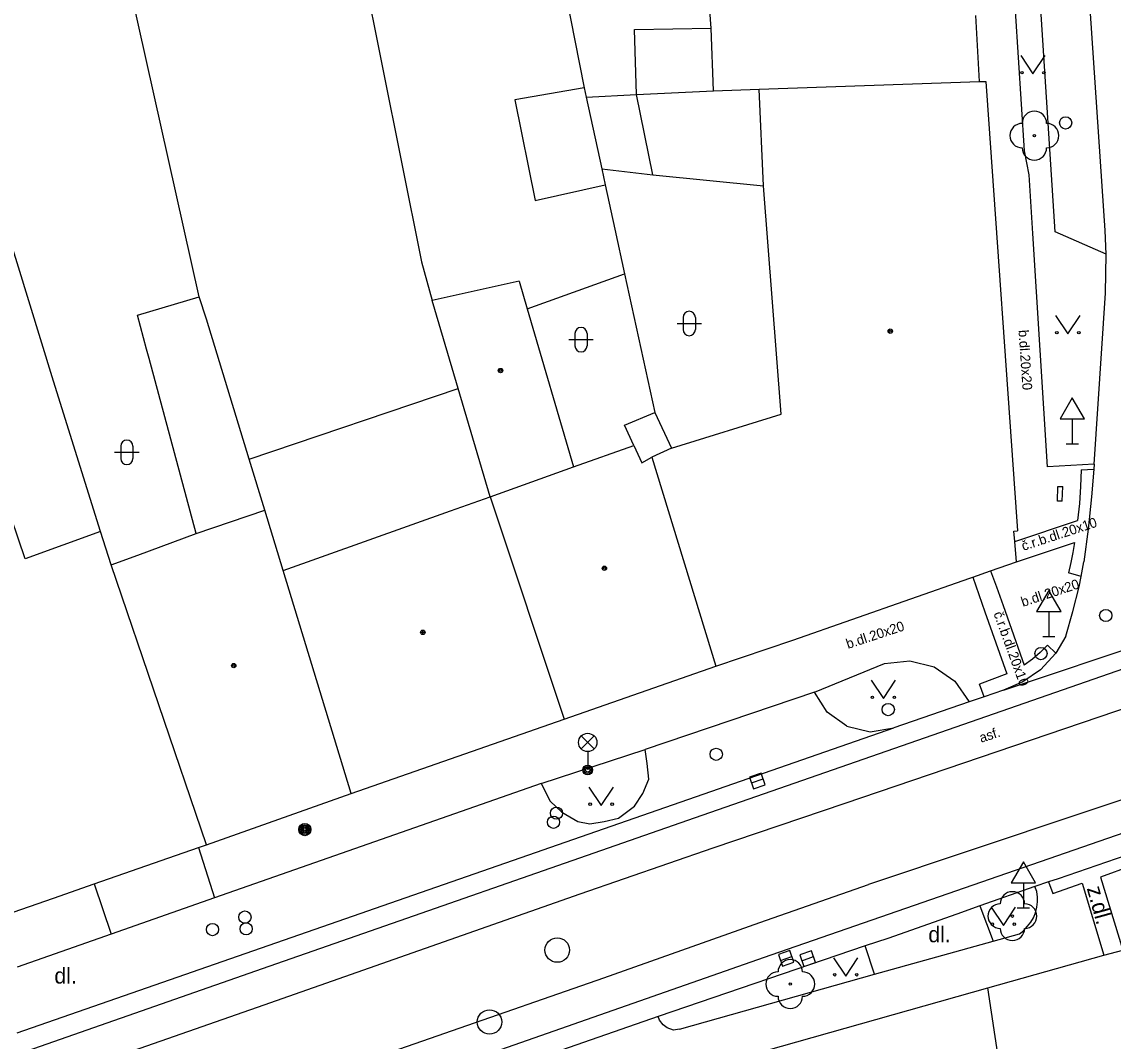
# Model space of a CAD drawing. Extents: x -596229 to -595156, y -1161237 to -1159376.
# Drawn here: x -595660.62 to -595615.96, y -1161075.86 to -1161034.17 of the extents above; entities that cross this region are included whole.
import ezdxf

# ---------------------------------------------------------------- set-up
doc = ezdxf.new("R2010")
doc.units = 0
for name, color, linetype in [('DOP - kresba z DSPS bez souradnic', 7, 'Continuous'), ('DOP - rozhrani ploch obecne', 7, 'Continuous'), ('Level 22', 7, 'Continuous'), ('Level 25', 7, 'Continuous'), ('Level 27', 7, 'Continuous'), ('Level 28', 7, 'Continuous'), ('Level 33', 7, 'Continuous'), ('Level 34', 7, 'Continuous'), ('Level 36', 7, 'Continuous'), ('Level 39', 7, 'Continuous'), ('slaboproud - povrch.  znaky a tel. budka skut. velikost', 7, 'Continuous'), ('Specificka linie pasportu komunikaci', 7, 'Continuous'), ('TM - budovy zdene_ betonove - VP', 7, 'Continuous'), ('TM - chodniky - VP', 7, 'Continuous'), ('TM - komunikace - VP', 7, 'Continuous'), ('TM - letecke snimky - pomocna linie', 7, 'Continuous'), ('TM - MHD - osa koleji', 7, 'Continuous'), ('TM - popis povrchu', 7, 'Continuous'), ('TM - rozhrani mezi zpev. plochami mezi sebou - VP', 7, 'Continuous'), ('TM - rozhrani ploch obecne - VP', 7, 'Continuous'), ('TM - vstup do budovy - zdene_ betonove', 7, 'Continuous')]:
    doc.layers.add(name, color=color, linetype=linetype)

msp = doc.modelspace()

# ---------------------------------------------------------------- linework, layer by layer
at = {"layer": 'DOP - kresba z DSPS bez souradnic'}
for points in [[(-595635.55, -1161034.48), (-595632.41, -1161034.42)], [(-595635.46, -1161037.14), (-595635.55, -1161034.48)], [(-595634.8, -1161040.43), (-595635.46, -1161037.14)], [(-595636.89, -1161040.18), (-595634.8, -1161040.43)], [(-595634.8, -1161040.43), (-595630.26, -1161040.87)], [(-595655.41, -1161047.94), (-595655.52, -1161047.56)], [(-595653.49, -1161055.1), (-595655.41, -1161047.94)], [(-595635.96, -1161050.66), (-595634.71, -1161050.14)], [(-595635.58, -1161051.49), (-595635.96, -1161050.66)]]:
    msp.add_lwpolyline(points, dxfattribs=at)
at = {"layer": 'DOP - rozhrani ploch obecne'}
for points in [[(-595650.7, -1161011.9), (-595644.27, -1161043.98), (-595643.83, -1161045.57)], [(-595653.37, -1161045.42), (-595659.58, -1161017.56)], [(-595639.11, -1161029.24), (-595637.6, -1161036.87)], [(-595657.4, -1161055.02), (-595659.32, -1161048.86), (-595660.82, -1161044.03), (-595663.08, -1161036.77)], [(-595637.6, -1161036.87), (-595637.53, -1161037.24)], [(-595637.53, -1161037.24), (-595635.46, -1161037.14)], [(-595637.53, -1161037.24), (-595636.89, -1161040.18)], [(-595635.46, -1161037.14), (-595632.31, -1161036.99)], [(-595636.89, -1161040.18), (-595636.75, -1161040.83)], [(-595636.75, -1161040.83), (-595636.35, -1161042.64)], [(-595636.35, -1161042.64), (-595635.95, -1161044.48)], [(-595635.95, -1161044.48), (-595634.71, -1161050.14)], [(-595655.89, -1161046.17), (-595653.37, -1161045.42)], [(-595653.07, -1161046.33), (-595653.37, -1161045.42)], [(-595655.52, -1161047.56), (-595655.89, -1161046.17)], [(-595651.32, -1161052.06), (-595653.07, -1161046.33)], [(-595634.71, -1161050.14), (-595634.03, -1161051.61)], [(-595650.68, -1161054.14), (-595651.32, -1161052.06)], [(-595656.97, -1161056.38), (-595657.4, -1161055.02)]]:
    msp.add_lwpolyline(points, dxfattribs=at)
at = {"layer": 'Level 22'}
for centre in [(-595619.18, -1161038.82), (-595620.08, -1161070.75), (-595629.17, -1161073.53)]:
    msp.add_circle(centre, 0.05, dxfattribs=at)
for centre, start, end in [((-595619.18, -1161038.32), 0, 180), ((-595619.68, -1161038.82), 90, 270), ((-595618.68, -1161038.82), 270, 90), ((-595619.18, -1161039.32), 180, 0), ((-595620.08, -1161070.25), 0, 180), ((-595620.58, -1161070.75), 90, 270), ((-595619.58, -1161070.75), 270, 90), ((-595620.08, -1161071.25), 180, 0), ((-595629.17, -1161073.03), 0, 180), ((-595629.67, -1161073.53), 90, 270), ((-595628.67, -1161073.53), 270, 90), ((-595629.17, -1161074.03), 180, 0)]:
    msp.add_arc(centre, 0.5, start, end, dxfattribs=at)
at = {"layer": 'Level 25'}
for radius in [0.25, 0.2, 0.15, 0.1, 0.05]:
    msp.add_circle((-595649.04, -1161067.21), radius, dxfattribs=at)
at = {"layer": 'Level 27'}
for p, q in [((-595630.756, -1161065.302), (-595630.284, -1161065.138)), ((-595629.576, -1161072.562), (-595629.104, -1161072.398)), ((-595628.696, -1161072.572), (-595628.224, -1161072.408))]:
    msp.add_line(p, q, dxfattribs=at)
for points in [[(-595630.674, -1161065.538), (-595630.202, -1161065.374), (-595630.366, -1161064.902), (-595630.838, -1161065.066)], [(-595629.494, -1161072.798), (-595629.022, -1161072.634), (-595629.186, -1161072.162), (-595629.658, -1161072.326)], [(-595628.614, -1161072.808), (-595628.142, -1161072.644), (-595628.306, -1161072.172), (-595628.778, -1161072.336)]]:
    msp.add_lwpolyline(points, close=True, dxfattribs=at)
for centre in [(-595638.71, -1161072.14), (-595641.48, -1161075.08)]:
    msp.add_circle(centre, 0.5, dxfattribs=at)
at = {"layer": 'Level 28'}
for centre in [(-595617.9, -1161038.3), (-595616.26, -1161058.45), (-595618.91, -1161060.01), (-595625.16, -1161062.3), (-595632.2, -1161064.13), (-595638.74, -1161066.54), (-595638.86, -1161066.91), (-595651.49, -1161070.79), (-595652.82, -1161071.3), (-595651.44, -1161071.27)]:
    msp.add_circle(centre, 0.25, dxfattribs=at)
at = {"layer": 'Level 33'}
for p, q in [((-595637.725, -1161063.91), (-595637.195, -1161063.38)), ((-595637.725, -1161063.38), (-595637.195, -1161063.91)), ((-595637.46, -1161064.02), (-595637.46, -1161064.77))]:
    msp.add_line(p, q, dxfattribs=at)
for centre, radius in [((-595637.46, -1161063.645), 0.375), ((-595637.46, -1161064.77), 0.2), ((-595637.46, -1161064.77), 0.145), ((-595637.46, -1161064.77), 0.0876)]:
    msp.add_circle(centre, radius, dxfattribs=at)
at = {"layer": 'Level 34'}
for p, q in [((-595617.63, -1161050.412), (-595617.63, -1161051.43)), ((-595617.88, -1161051.43), (-595617.38, -1161051.43)), ((-595618.59, -1161058.292), (-595618.59, -1161059.31)), ((-595618.84, -1161059.31), (-595618.34, -1161059.31)), ((-595619.63, -1161069.392), (-595619.63, -1161070.41)), ((-595619.88, -1161070.41), (-595619.38, -1161070.41))]:
    msp.add_line(p, q, dxfattribs=at)
for points in [[(-595618.13, -1161050.412), (-595617.13, -1161050.412), (-595617.63, -1161049.546)], [(-595619.09, -1161058.292), (-595618.09, -1161058.292), (-595618.59, -1161057.426)], [(-595620.13, -1161069.392), (-595619.13, -1161069.392), (-595619.63, -1161068.526)]]:
    msp.add_lwpolyline(points, close=True, dxfattribs=at)
at = {"layer": 'Level 36'}
for p, q in [((-595633.556, -1161046.256), (-595633.556, -1161046.756)), ((-595633.056, -1161046.256), (-595633.056, -1161046.756)), ((-595633.806, -1161046.506), (-595632.806, -1161046.506)), ((-595638.236, -1161047.166), (-595637.236, -1161047.166)), ((-595637.986, -1161046.916), (-595637.986, -1161047.416)), ((-595637.486, -1161046.916), (-595637.486, -1161047.416)), ((-595656.576, -1161051.526), (-595656.576, -1161052.026)), ((-595656.076, -1161051.526), (-595656.076, -1161052.026)), ((-595656.826, -1161051.776), (-595655.826, -1161051.776))]:
    msp.add_line(p, q, dxfattribs=at)
for points in [[(-595619.74, -1161035.54), (-595619.24, -1161036.29), (-595618.74, -1161035.54)], [(-595618.31, -1161046.18), (-595617.81, -1161046.93), (-595617.31, -1161046.18)], [(-595625.86, -1161061.1), (-595625.36, -1161061.85), (-595624.86, -1161061.1)], [(-595637.41, -1161065.47), (-595636.91, -1161066.22), (-595636.41, -1161065.47)], [(-595620.95, -1161070.38), (-595620.45, -1161071.13), (-595619.95, -1161070.38)], [(-595627.4, -1161072.45), (-595626.9, -1161073.2), (-595626.4, -1161072.45)]]:
    msp.add_lwpolyline(points, dxfattribs=at)
for centre in [(-595619.69, -1161036.24), (-595618.791, -1161036.24), (-595618.26, -1161046.88), (-595617.361, -1161046.88), (-595625.81, -1161061.8), (-595624.911, -1161061.8), (-595637.36, -1161066.17), (-595636.461, -1161066.17), (-595620.9, -1161071.08), (-595620.001, -1161071.08), (-595627.35, -1161073.15), (-595626.451, -1161073.15)]:
    msp.add_circle(centre, 0.05, dxfattribs=at)
for centre, start, end in [((-595633.306, -1161046.256), 0, 180), ((-595637.736, -1161046.916), 0, 180), ((-595633.306, -1161046.756), 180, 0), ((-595637.736, -1161047.416), 180, 0), ((-595656.326, -1161051.526), 0, 180), ((-595656.326, -1161052.026), 180, 0)]:
    msp.add_arc(centre, 0.25, start, end, dxfattribs=at)
at = {"layer": 'Level 39'}
for centre, radius in [((-595625.08, -1161046.82), 0.09), ((-595625.08, -1161046.82), 0.0398), ((-595641.03, -1161048.43), 0.09), ((-595641.03, -1161048.43), 0.0398), ((-595636.78, -1161056.52), 0.09), ((-595636.78, -1161056.52), 0.0398), ((-595644.21, -1161059.14), 0.09), ((-595644.21, -1161059.14), 0.0398), ((-595651.95, -1161060.5), 0.09), ((-595651.95, -1161060.5), 0.0398)]:
    msp.add_circle(centre, radius, dxfattribs=at)
at = {"layer": 'slaboproud - povrch.  znaky a tel. budka skut. velikost'}
for points in [[(-595618.24, -1161053.77), (-595618.22, -1161053.18)], [(-595618.22, -1161053.18), (-595618.02, -1161053.18)], [(-595618.04, -1161053.77), (-595618.02, -1161053.18)], [(-595618.04, -1161053.77), (-595618.24, -1161053.77)]]:
    msp.add_lwpolyline(points, dxfattribs=at)
at = {"layer": 'Specificka linie pasportu komunikaci'}
for points in [[(-595467.38, -1161026.31), (-595473.96, -1161026.83), (-595477.83, -1161027.19), (-595489.5, -1161028.73), (-595500.72, -1161030.57), (-595513.29, -1161033.06), (-595528.65, -1161036.33), (-595531.67, -1161036.99), (-595538.69, -1161038.55), (-595556.13, -1161042.89), (-595558.41, -1161043.45), (-595573.43, -1161047.52), (-595593.98, -1161053.56), (-595601.76, -1161056.07), (-595614.87, -1161060.4), (-595632.79, -1161066.63), (-595650.78, -1161072.91), (-595670.38, -1161079.75), (-595676.32, -1161081.83), (-595689.91, -1161086.56)], [(-595688.53, -1161092.76), (-595674.18, -1161087.78), (-595649.36, -1161079.13), (-595629.95, -1161072.34), (-595612.04, -1161066.13), (-595600.31, -1161062.27), (-595597.75, -1161061.44), (-595596.02, -1161060.89), (-595588.88, -1161058.64), (-595572.67, -1161053.9), (-595554.41, -1161048.96), (-595535.34, -1161044.28), (-595526.79, -1161042.36), (-595514.13, -1161039.81), (-595500.72, -1161037.53), (-595493.65, -1161036.6), (-595483.1, -1161035.62)], [(-595620.45, -1161061.5), (-595602.06, -1161055.37)], [(-595653.39, -1161067.94), (-595652.73, -1161070)], [(-595657.66, -1161069.43), (-595656.97, -1161071.49)]]:
    msp.add_lwpolyline(points, dxfattribs=at)
at = {"layer": 'TM - budovy zdene_ betonove - VP'}
for points in [[(-595632.41, -1161034.42), (-595632.83, -1161028.81)], [(-595621.42, -1161036.61), (-595621.58, -1161033.91)], [(-595632.31, -1161036.99), (-595632.41, -1161034.42)], [(-595632.31, -1161036.99), (-595630.44, -1161036.92)], [(-595630.44, -1161036.92), (-595621.42, -1161036.61)], [(-595630.26, -1161040.87), (-595630.44, -1161036.92)], [(-595621.42, -1161036.61), (-595621.17, -1161036.6)], [(-595621.17, -1161036.6), (-595619.87, -1161054.99)], [(-595629.55, -1161050.22), (-595630.26, -1161040.87)], [(-595640.27, -1161044.77), (-595639.94, -1161045.9)], [(-595642.77, -1161049.16), (-595643.37, -1161047.13), (-595643.83, -1161045.57)], [(-595639.94, -1161045.9), (-595638.04, -1161052.37)], [(-595641.46, -1161053.59), (-595642.77, -1161049.16)], [(-595634.03, -1161051.61), (-595629.55, -1161050.22)], [(-595638.04, -1161052.37), (-595635.58, -1161051.49)], [(-595635.58, -1161051.49), (-595635.24, -1161052.21)], [(-595634.03, -1161051.61), (-595634.84, -1161051.98)], [(-595635.24, -1161052.21), (-595634.84, -1161051.98)], [(-595634.84, -1161051.98), (-595632.22, -1161060.52)], [(-595641.46, -1161053.59), (-595638.04, -1161052.37)], [(-595643.08, -1161054.17), (-595641.46, -1161053.59)], [(-595641.46, -1161053.59), (-595638.42, -1161062.69)], [(-595653.49, -1161055.1), (-595650.68, -1161054.14)], [(-595649.93, -1161056.61), (-595650.68, -1161054.14)], [(-595649.93, -1161056.61), (-595643.08, -1161054.17)], [(-595655.88, -1161055.98), (-595653.49, -1161055.1)], [(-595620.02, -1161055), (-595619.87, -1161054.99)], [(-595619.98, -1161055.43), (-595620.02, -1161055)], [(-595619.91, -1161056.26), (-595619.98, -1161055.43)], [(-595656.97, -1161056.38), (-595655.88, -1161055.98)], [(-595653.07, -1161067.83), (-595656.97, -1161056.38)], [(-595620.97, -1161056.63), (-595619.91, -1161056.26)], [(-595647.14, -1161065.74), (-595649.93, -1161056.61)], [(-595629.06, -1161059.46), (-595621.82, -1161056.93)], [(-595632.22, -1161060.52), (-595629.06, -1161059.46)], [(-595638.42, -1161062.69), (-595632.22, -1161060.52)], [(-595647.14, -1161065.74), (-595638.42, -1161062.69)], [(-595653.07, -1161067.83), (-595647.14, -1161065.74)], [(-595657.66, -1161069.43), (-595653.39, -1161067.94)], [(-595653.39, -1161067.94), (-595653.07, -1161067.83)], [(-595659.32, -1161070.01), (-595657.66, -1161069.43)], [(-595667.96, -1161073.01), (-595666.89, -1161072.64), (-595659.32, -1161070.01)], [(-595616.34, -1161072.35), (-595615.56, -1161072.14)], [(-595621.09, -1161073.69), (-595616.34, -1161072.35)], [(-595632.14, -1161076.8), (-595621.09, -1161073.69)], [(-595619.65, -1161083.19), (-595621.09, -1161073.69)]]:
    msp.add_lwpolyline(points, dxfattribs=at)
at = {"layer": 'TM - chodniky - VP'}
for points in [[(-595618.64, -1161052.37), (-595619.25, -1161042.82), (-595619.4, -1161040.42), (-595619.58, -1161039.44), (-595619.95, -1161033.71)], [(-595616.73, -1161052.26), (-595618.64, -1161052.37)], [(-595628.18, -1161061.59), (-595625.31, -1161060.42)], [(-595625.31, -1161060.42), (-595624.28, -1161060.3), (-595623.28, -1161060.55), (-595622.43, -1161061.14), (-595621.85, -1161061.99)], [(-595639.37, -1161065.32), (-595635.11, -1161063.94)], [(-595619.79, -1161071.47), (-595619.63, -1161071.35), (-595619.46, -1161071.16), (-595619.32, -1161071), (-595619.22, -1161070.82), (-595619.13, -1161070.61), (-595619.08, -1161070.38), (-595619.05, -1161070.16), (-595619.05, -1161069.97), (-595619.08, -1161069.74), (-595619.16, -1161069.54)], [(-595621.41, -1161070.33), (-595620.87, -1161071.77)], [(-595620.87, -1161071.77), (-595619.79, -1161071.47)], [(-595625.72, -1161073.12), (-595626.1, -1161071.97)], [(-595633.71, -1161075.37), (-595625.72, -1161073.12)], [(-595633.71, -1161075.37), (-595633.95, -1161075.41), (-595634.21, -1161075.32), (-595634.38, -1161075.2), (-595634.52, -1161075.01), (-595634.58, -1161074.85)]]:
    msp.add_lwpolyline(points, dxfattribs=at)
at = {"layer": 'TM - komunikace - VP'}
for points in [[(-595618.33, -1161042.75), (-595618.91, -1161033.65)], [(-595616.24, -1161043.67), (-595618.33, -1161042.75)], [(-595616.73, -1161052.26), (-595616.27, -1161045.27), (-595616.24, -1161043.67)], [(-595616.75, -1161052.47), (-595616.84, -1161053.59), (-595616.98, -1161054.92), (-595617.16, -1161056.25)], [(-595616.73, -1161052.26), (-595616.75, -1161052.47)], [(-595617.27, -1161056.85), (-595617.16, -1161056.25)], [(-595617.35, -1161057.28), (-595617.27, -1161056.85)], [(-595617.6, -1161058.29), (-595617.35, -1161057.28)], [(-595617.89, -1161059.3), (-595617.6, -1161058.29)], [(-595617.89, -1161059.3), (-595618.3, -1161059.99)], [(-595618.3, -1161059.99), (-595618.93, -1161060.68), (-595619.65, -1161061.17), (-595620.45, -1161061.5)], [(-595628.18, -1161061.59), (-595635.11, -1161063.94)], [(-595626.86, -1161062.98), (-595627.66, -1161062.41), (-595628.18, -1161061.59)], [(-595621.24, -1161061.78), (-595621.85, -1161061.99)], [(-595620.45, -1161061.5), (-595621.24, -1161061.78)], [(-595621.85, -1161061.99), (-595624.93, -1161063.05)], [(-595626.86, -1161062.98), (-595625.9, -1161063.21)], [(-595625.9, -1161063.21), (-595624.93, -1161063.05)], [(-595639.37, -1161065.32), (-595639, -1161066.05), (-595638.52, -1161066.5), (-595637.86, -1161066.88), (-595637.38, -1161066.98), (-595636.79, -1161066.88), (-595636.2, -1161066.74), (-595635.55, -1161066.25), (-595635.2, -1161065.74), (-595634.96, -1161065.15), (-595635.03, -1161064.5), (-595635.11, -1161063.94)], [(-595639.37, -1161065.32), (-595652.73, -1161070)], [(-595615.35, -1161068.24), (-595615.83, -1161068.41), (-595618.21, -1161069.22), (-595618.6, -1161069.35)], [(-595618.6, -1161069.35), (-595619.16, -1161069.54)], [(-595619.16, -1161069.54), (-595621.41, -1161070.33)], [(-595652.73, -1161070), (-595656.97, -1161071.49)], [(-595621.41, -1161070.33), (-595622.35, -1161070.67), (-595625.18, -1161071.66)], [(-595656.97, -1161071.49), (-595660.81, -1161072.84)], [(-595625.18, -1161071.66), (-595626.1, -1161071.97)], [(-595626.1, -1161071.97), (-595634.58, -1161074.85)], [(-595634.58, -1161074.85), (-595664.88, -1161085.4), (-595665.75, -1161085.87), (-595666.41, -1161086.08), (-595666.45, -1161085.95), (-595668.57, -1161086.69)]]:
    msp.add_lwpolyline(points, dxfattribs=at)
at = {"layer": 'TM - letecke snimky - pomocna linie'}
for points in [[(-595637.6, -1161036.87), (-595640.44, -1161037.35), (-595639.61, -1161041.48), (-595636.75, -1161040.83)], [(-595639.94, -1161045.9), (-595635.95, -1161044.48)], [(-595640.27, -1161044.77), (-595643.83, -1161045.57)], [(-595651.32, -1161052.06), (-595642.77, -1161049.16)], [(-595657.4, -1161055.02), (-595660.48, -1161056.14), (-595661.04, -1161054.48), (-595673.11, -1161058.63)]]:
    msp.add_lwpolyline(points, dxfattribs=at)
at = {"layer": 'TM - MHD - osa koleji'}
for points in [[(-595626.92, -1161066.13), (-595613.08, -1161061.43), (-595594.16, -1161055.21)], [(-595613.03, -1161065.13), (-595625.97, -1161069.46)], [(-595650.71, -1161074.38), (-595637.77, -1161069.84), (-595632.33, -1161067.96), (-595626.92, -1161066.13)], [(-595649.82, -1161077.8), (-595636.8, -1161073.27), (-595630.42, -1161071.01), (-595625.97, -1161069.46)], [(-595714.58, -1161096.68), (-595699.66, -1161091.46), (-595675.86, -1161083.16), (-595650.71, -1161074.38)]]:
    msp.add_lwpolyline(points, dxfattribs=at)
at = {"layer": 'TM - rozhrani mezi zpev. plochami mezi sebou - VP'}
for points in [[(-595617.26, -1161052.49), (-595617.29, -1161053.18), (-595617.34, -1161053.87), (-595617.41, -1161054.56)], [(-595617.26, -1161052.49), (-595616.75, -1161052.47)], [(-595619.98, -1161055.43), (-595617.41, -1161054.56)], [(-595619.91, -1161056.26), (-595617.54, -1161055.46)], [(-595617.54, -1161055.46), (-595617.61, -1161055.88)], [(-595617.61, -1161055.88), (-595617.69, -1161056.29), (-595617.79, -1161056.71)], [(-595621.7, -1161056.89), (-595621.21, -1161058.3)], [(-595620.97, -1161056.63), (-595620.73, -1161057.28), (-595620.46, -1161058.04)], [(-595617.27, -1161056.85), (-595617.79, -1161056.71)], [(-595621.21, -1161058.3), (-595620.31, -1161060.84)], [(-595620.46, -1161058.04), (-595619.6, -1161060.48)], [(-595618.94, -1161059.96), (-595618.64, -1161059.66)], [(-595618.64, -1161059.66), (-595618.3, -1161059.99)], [(-595618.94, -1161059.96), (-595619.26, -1161060.24), (-595619.6, -1161060.48)], [(-595620.31, -1161060.84), (-595621.43, -1161061.26)], [(-595621.24, -1161061.78), (-595621.43, -1161061.26)], [(-595615.35, -1161068.24), (-595615.2, -1161068.69), (-595616.48, -1161069.15), (-595615.56, -1161072.14)], [(-595618.6, -1161069.35), (-595618.43, -1161069.82), (-595617.23, -1161069.4), (-595616.34, -1161072.35)], [(-595625.72, -1161073.12), (-595620.87, -1161071.77)]]:
    msp.add_lwpolyline(points, dxfattribs=at)
at = {"layer": 'TM - rozhrani ploch obecne - VP'}
for points in [[(-595616.24, -1161043.67), (-595616.28, -1161042.7), (-595617.22, -1161028.77), (-595618.41, -1161010.24), (-595619.59, -1160992.6), (-595619.79, -1160989.32)], [(-595660.82, -1161075.52), (-595624.93, -1161063.05)]]:
    msp.add_lwpolyline(points, dxfattribs=at)
at = {"layer": 'TM - vstup do budovy - zdene_ betonove'}
for points in [[(-595621.82, -1161056.93), (-595621.7, -1161056.89)], [(-595621.7, -1161056.89), (-595620.97, -1161056.63)]]:
    msp.add_lwpolyline(points, dxfattribs=at)

# ---------------------------------------------------------------- texts
at = {"layer": 'TM - popis povrchu'}
for s, height, rotation, p in [('b.dl.20x20', 0.4, 273.9204, (-595619.83, -1161046.78)), ('č.r.b.dl.20x10', 0.39998, 18.1825, (-595619.63, -1161055.81)), ('b.dl.20x20', 0.4, 18.1825, (-595619.65, -1161058.1)), ('č.r.b.dl.20x10', 0.39998, 290, (-595620.86, -1161058.37)), ('b.dl.20x20', 0.4, 18.1825, (-595626.81, -1161059.82)), ('asf.', 0.4, 18.1825, (-595621.36, -1161063.66)), ('z.dl.', 0.65, 285.41, (-595617.04, -1161069.61))]:
    msp.add_text(s, height=height, rotation=rotation, dxfattribs=at).set_placement(p)
for p in [(-595623.52, -1161071.82), (-595659.29, -1161073.51)]:
    msp.add_text('dl.', height=0.65, dxfattribs=at).set_placement(p)

doc.saveas('drawing.dxf')
